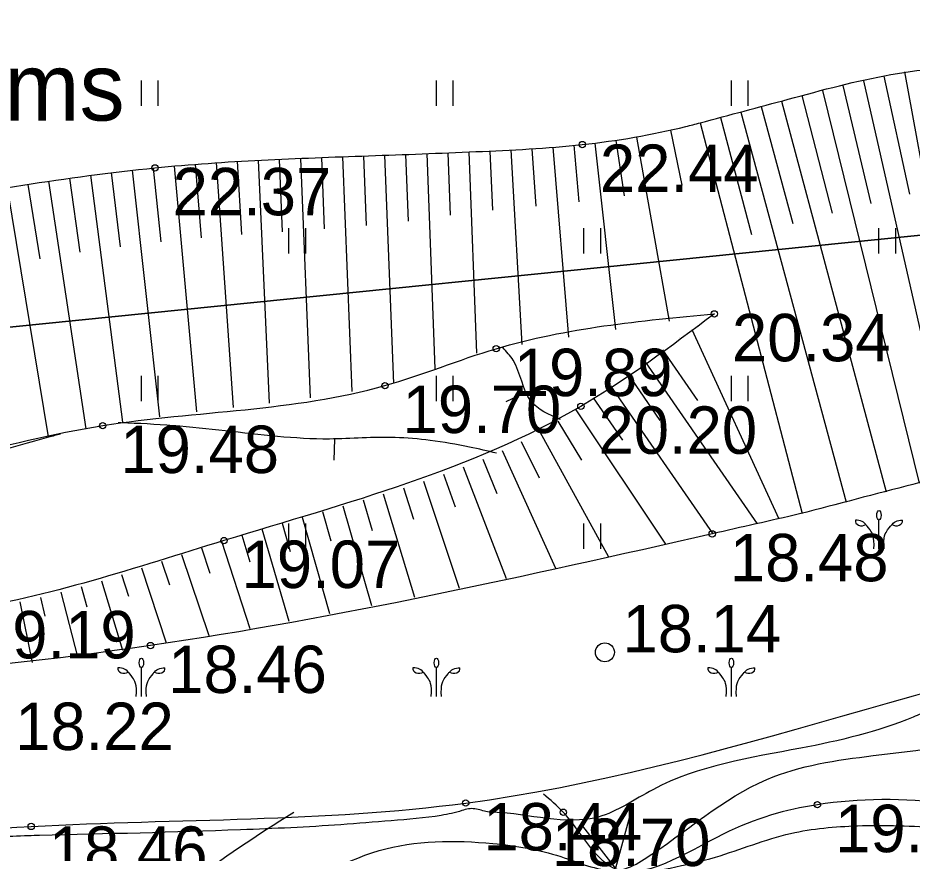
# Model space of a CAD drawing. Extents: x 521824 to 524158, y 294774 to 296228.
# Drawn here: x 522116.57 to 522137.79, y 296008.78 to 296028.59 of the extents above; entities that cross this region are included whole.
import ezdxf

# ---------------------------------------------------------------- set-up
doc = ezdxf.new("R2010")
doc.units = 0
for name, color, linetype in [('GL Papildpunkti', 7, 'Continuous'), ('GL Urbumi Krajumu aprekina plans', 7, 'Continuous'), ('GL4 Segkartas izplatības laukums', 7, 'Continuous'), ('GL7 Citi Izplatības laukumi', 7, 'Continuous'), ('HIDG_AATZ_####_TKST_#', 7, 'Continuous'), ('HIDG_ELEM_####_####_#', 7, 'Continuous'), ('HIDG_GRAV_####_####_#', 7, 'Continuous'), ('HIDT_ELEM_####_####_#', 7, 'Continuous'), ('RELJ_AATZ_####_TKST_#', 7, 'Continuous'), ('RELJ_ELEM_####_####_#', 7, 'Continuous'), ('RELJ_HORZ_PAMT_####_#', 7, 'Continuous'), ('RELJ_HORZ_RESN_####_#', 7, 'Continuous'), ('RELJ_NOGA_####_####_#', 7, 'Continuous'), ('RELJ_NOGL_####_####_#', 7, 'Continuous'), ('TERT_ELEM_####_####_#', 7, 'Continuous'), ('TERT_KONT_####_####_#', 7, 'Continuous')]:
    doc.layers.add(name, color=color, linetype=linetype)

msp = doc.modelspace()

# ---------------------------------------------------------------- linework, layer by layer
at = {"layer": 'GL Papildpunkti'}
msp.add_line((522134.666, 296015.654), (522134.666, 296015.654), dxfattribs=at)
at = {"layer": 'GL4 Segkartas izplatības laukums'}
msp.add_lwpolyline([(522035.409, 296019.72), (522041.36, 296024.307), (522231.747, 296043.148), (522236.101, 296038.183), (522198.651, 296029.427), (522189.713, 296025.592), (522167.466, 296021.53), (522139.559, 296023.596), (522113.856, 296021.004), (522086.791, 296018.275), (522076.123, 296020.164), (522036.859, 296015.29)], close=True, dxfattribs=at)
at = {"layer": 'GL7 Citi Izplatības laukumi'}
msp.add_lwpolyline([(522036.859, 296015.29), (522076.123, 296020.164), (522086.791, 296018.275), (522113.856, 296021.004), (522139.559, 296023.596), (522167.466, 296021.53), (522189.713, 296025.592), (522198.651, 296029.427), (522236.101, 296038.183), (522231.747, 296043.148), (522041.36, 296024.307), (522035.409, 296019.72), (522036.859, 296015.29)], dxfattribs=at)
at = {"layer": 'HIDG_ELEM_####_####_#'}
msp.add_circle((522130.498, 296013.544), 0.225, dxfattribs=at)
at = {"layer": 'HIDG_GRAV_####_####_#'}
for points in [[(522185.088, 296011.94), (522183.279, 296017.736), (522183.347, 296017.932), (522183.631, 296018.021), (522184.341, 296018.103), (522188.046, 296018.941), (522191.733, 296019.839), (522198.635, 296021.846), (522205.546, 296023.821), (522213.852, 296026.019), (522222.175, 296028.153), (522233.961, 296031.017), (522244.645, 296033.386), (522245.24, 296033.573), (522256.183, 296037.109), (522267.146, 296040.543), (522269.384, 296041.321), (522271.596, 296042.176), (522273.804, 296043.039), (522276.033, 296043.844), (522278.473, 296044.468), (522279.709, 296044.732), (522280.936, 296045.036), (522285.279, 296046.444), (522287.405, 296047.332), (522289.533, 296048.405), (522291.453, 296049.563), (522293.282, 296050.897), (522295.317, 296053.031), (522295.524, 296053.384), (522295.684, 296053.733), (522295.657, 296054.109), (522295.421, 296054.565), (522294.667, 296055.003), (522288.174, 296052.784), (522281.685, 296050.378), (522267.97, 296045.397), (522264.532, 296043.816), (522261.237, 296041.908), (522257.932, 296040.02), (522256.229, 296039.192), (522254.466, 296038.5), (522251.181, 296037.745), (522247.8, 296037.406), (522244.409, 296037.11), (522241.096, 296036.482), (522237.601, 296035.405), (522234.125, 296034.244), (522230.638, 296033.114), (522227.111, 296032.135), (522212.946, 296028.727), (522198.881, 296025.259), (522184.695, 296021.831), (522177.874, 296020.344), (522174.439, 296019.693), (522170.975, 296019.087), (522167.877, 296018.685), (522164.773, 296018.475), (522161.666, 296018.381), (522158.563, 296018.332), (522155.401, 296018.574), (522152.24, 296019.121), (522147.508, 296019.584), (522146.721, 296019.535), (522145.935, 296019.431), (522140.497, 296018.223), (522135.118, 296016.825)], [(522091.121, 296012.976), (522092.677, 296011.868), (522092.434, 296009), (522095.282, 296008.691), (522106.173, 296008.702), (522116.886, 296009.415), (522127.197, 296009.97), (522145.108, 296014.247), (522158.761, 296014.777), (522175.265, 296015.722), (522181.257, 296017.136), (522181.909, 296017.173), (522183.274, 296011.283)], [(522135.118, 296016.825), (522133.045, 296016.353), (522119.718, 296013.704), (522105.945, 296012.578), (522099.392, 296012.553), (522096.134, 296012.774), (522092.859, 296013.228), (522089.643, 296013.676), (522086.561, 296013.88), (522086.436, 296013.837), (522086.479, 296013.725), (522086.923, 296013.385), (522088.207, 296012.901), (522091.121, 296012.976)]]:
    msp.add_spline(points, degree=3, dxfattribs=at)
at = {"layer": 'HIDT_ELEM_####_####_#'}
msp.add_lwpolyline([(522131.081, 296009.64), (522130.753, 296008.427), (522129.978, 296009.419)], dxfattribs=at)
at = {"layer": 'RELJ_ELEM_####_####_#'}
for centre in [(522129.962, 296025.585), (522119.823, 296025.032), (522133.095, 296021.57), (522127.919, 296020.744), (522125.28, 296019.869), (522129.928, 296019.376), (522118.583, 296018.92), (522133.045, 296016.353), (522121.46, 296016.194), (522119.718, 296013.704), (522127.197, 296009.97), (522135.541, 296009.93), (522129.511, 296009.752), (522116.886, 296009.415)]:
    msp.add_circle(centre, 0.075, dxfattribs=at)
at = {"layer": 'RELJ_HORZ_PAMT_####_#'}
msp.add_line((522124.077, 296018.097), (522124.091, 296018.597), dxfattribs=at)
for points in [[(522127.923, 296018.266), (522127.289, 296018.412), (522126.354, 296018.567), (522125.518, 296018.638), (522123.963, 296018.602), (522121.492, 296018.796), (522120.257, 296018.916), (522119.022, 296018.982), (522118.95, 296018.983)], [(522117.582, 296018.72), (522117.297, 296018.644), (522111.943, 296017.13), (522110.977, 296016.893), (522106.356, 296015.854), (522104.932, 296015.502), (522104.229, 296015.292), (522103.534, 296015.045), (522102.914, 296014.555)], [(522148.922, 295987.907), (522148.552, 295987.672), (522148.13, 295987.547), (522142.145, 295984.715), (522140.627, 295984.14), (522138.684, 295984.539), (522138.079, 295984.82), (522136.131, 295985.03), (522135.49, 295984.543), (522137.464, 295983.3), (522138.906, 295981.587), (522137.92, 295981.159), (522136.668, 295979.841), (522134.454, 295979.765), (522132.917, 295981.68), (522132.347, 295981.94), (522130.67, 295983.065), (522129.163, 295984.385), (522127.535, 295986.166), (522125.611, 295988.145), (522124.556, 295989.313), (522123.674, 295991.099), (522122.931, 295991.88), (522120.148, 295992.607), (522113.348, 295989.576), (522112.896, 295989.445), (522112.055, 295989.829), (522111.032, 295990.862), (522110.41, 295992.733), (522110.011, 295994.047), (522109.634, 295994.629), (522107.294, 295996.519), (522107.125, 295997.948), (522109.054, 295999.781), (522111.627, 295999.833), (522112.509, 295999.607), (522113.225, 295999.56), (522116.018, 295998.918), (522117.525, 295998.295), (522117.804, 295999.078), (522117.857, 296000.377), (522117.21, 296003.104), (522115.45, 296003.973), (522113.854, 296004.668), (522112.181, 296005.288), (522110.957, 296005.073), (522109.538, 296004.776), (522107.962, 296005.969), (522108.089, 296007.122), (522109.448, 296007.712), (522113.238, 296007.845), (522113.411, 296007.152), (522113.904, 296006.876), (522116.143, 296006.873), (522119.594, 296006.195), (522119.864, 296006.152), (522119.969, 296006.174), (522125.143, 296008.842), (522127.842, 296009.01), (522129.451, 296008.699), (522130.726, 296008.377), (522130.898, 296008.393), (522131.43, 296008.639), (522134.341, 296010.531), (522136.866, 296011.095), (522140.038, 296011.621), (522143.287, 296012.722), (522147.223, 296013.232), (522147.912, 296013.352), (522151.159, 296013.727), (522152.637, 296013.188), (522160.473, 296010.584), (522163.167, 296012.474), (522166.885, 296013.245), (522174.018, 296014.184), (522179.448, 296015.31), (522180.074, 296015.597), (522181.317, 296015.467), (522181.799, 296014.868), (522182.175, 296012.697), (522181.883, 296011.954), (522177.242, 296010.373), (522176.264, 296009.891), (522175.768, 296009.558), (522172.684, 296008.401), (522168.721, 296007.952), (522167.696, 296007.902), (522160.834, 296005.775), (522159.869, 296005.009), (522158.414, 295999.127), (522158.015, 295997.98), (522157.507, 295997.03)], [(522147.001, 296013.879), (522145.334, 296014.111), (522144.908, 296014.079), (522138.003, 296012.088), (522137.814, 296012.008), (522135.146, 296011.271), (522131.635, 296010.287), (522130.341, 296009.639), (522127.864, 296009.75), (522127.714, 296009.761), (522127.564, 296009.8), (522127.264, 296009.832), (522127.105, 296009.79), (522126.615, 296009.677), (522125.425, 296009.552), (522124.235, 296009.457), (522121.853, 296009.334), (522117.084, 296009.201), (522116.821, 296009.194), (522115.322, 296009.109), (522113.823, 296009.021), (522110.825, 296008.845), (522106.552, 296008.587), (522106.42, 296008.498), (522105.24, 296008.381), (522103.71, 296008.042), (522102.575, 296008.01), (522101.436, 296008.101), (522100.295, 296008.227), (522099.156, 296008.295), (522097.506, 296008.302), (522096.685, 296008.185), (522096.274, 296008.062), (522096.069, 296007.981), (522095.864, 296007.884), (522092.757, 296008.408), (522089.948, 296009.718), (522091.502, 296010.619), (522091.012, 296011.544), (522089.457, 296012.256), (522087.875, 296012.556), (522086.266, 296013.266), (522086.078, 296014.194)], [(522130.954, 296008.24), (522128.926, 296008.108), (522127.716, 296008.248), (522123.738, 296007.29), (522121.959, 296005.338), (522121.944, 296003.928), (522122.714, 295999.204), (522124.004, 295991.435), (522130.77, 295984.842), (522127.803, 295990.112), (522126.128, 295993.422), (522124.4, 295999.215), (522124.493, 296001.199), (522126.09, 296003.608), (522129.608, 296005.116), (522132.019, 296005.975), (522134.362, 296006.392), (522137.738, 296006.204), (522139.007, 296005.59), (522139.73, 296004.801), (522141.575, 296002.154), (522142.412, 295999.12), (522143.166, 295997.09), (522143.706, 295994.402), (522143.487, 295992.929), (522142.876, 295992.139), (522141.258, 295991.019), (522138.807, 295989.773), (522136.922, 295989.246), (522136.841, 295987.45), (522138.111, 295985.568), (522140.372, 295985.997), (522142.138, 295986.94), (522144.299, 295988.638), (522146, 295989.398), (522147.282, 295990.33), (522148.261, 295991.479), (522148.075, 295993.971), (522146.206, 295998.656), (522146.114, 295999.007), (522144.307, 296003.96), (522141.59, 296008.511), (522138.465, 296009.376), (522136.489, 296009.43), (522134.906, 296009.248), (522133.123, 296008.688), (522130.954, 296008.24)]]:
    msp.add_spline(points, degree=3, dxfattribs=at)
at = {"layer": 'RELJ_HORZ_RESN_####_#'}
msp.add_line((522128.155, 296019.494), (522128.608, 296019.704), dxfattribs=at)
msp.add_spline([(522129.445, 296019.061), (522128.742, 296019.502), (522128.321, 296020.47), (522128.076, 296020.769)], degree=3, dxfattribs=at)
at = {"layer": 'RELJ_NOGA_####_####_#'}
for p, q in [((522137.119, 296027.207), (522137.725, 296024.406)), ((522137.609, 296027.307), (522139.316, 296017.916)), ((522136.144, 296026.985), (522136.811, 296024.189)), ((522136.631, 296027.099), (522138.75, 296017.767)), ((522135.658, 296026.867), (522137.952, 296017.555)), ((522134.69, 296026.617), (522137.17, 296017.348)), ((522135.174, 296026.744), (522135.889, 296023.956)), ((522133.725, 296026.356), (522136.226, 296017.102)), ((522134.207, 296026.487), (522134.958, 296023.709)), ((522133.242, 296026.227), (522133.977, 296023.449)), ((522132.055, 296025.927), (522132.327, 296024.619)), ((522132.23, 296025.968), (522132.23, 296025.967)), ((522132.715, 296026.089), (522132.715, 296026.088)), ((522132.758, 296026.1), (522135.177, 296016.839)), ((522131.251, 296025.763), (522132.023, 296021.399)), ((522128.768, 296025.487), (522128.862, 296024.12)), ((522129.266, 296025.524), (522129.633, 296021.018)), ((522129.765, 296025.567), (522129.883, 296024.227)), ((522130.262, 296025.617), (522130.752, 296021.196)), ((522130.758, 296025.682), (522130.956, 296024.368)), ((522123.772, 296025.274), (522123.84, 296023.586)), ((522124.272, 296025.294), (522124.494, 296019.726)), ((522124.772, 296025.314), (522124.837, 296023.664)), ((522125.271, 296025.333), (522125.482, 296019.915)), ((522125.771, 296025.352), (522125.831, 296023.768)), ((522126.27, 296025.371), (522126.466, 296020.266)), ((522126.77, 296025.391), (522126.827, 296023.913)), ((522127.27, 296025.41), (522127.453, 296020.636)), ((522127.769, 296025.431), (522127.835, 296024.028)), ((522128.269, 296025.456), (522128.53, 296020.841)), ((522120.279, 296025.075), (522120.811, 296019.244)), ((522120.777, 296025.118), (522120.918, 296023.372)), ((522121.275, 296025.156), (522121.676, 296019.348)), ((522121.774, 296025.187), (522121.876, 296023.451)), ((522122.274, 296025.212), (522122.529, 296019.451)), ((522122.773, 296025.233), (522122.844, 296023.516)), ((522123.273, 296025.253), (522123.505, 296019.577)), ((522118.291, 296024.856), (522119.049, 296018.999)), ((522118.787, 296024.918), (522118.994, 296023.162)), ((522119.284, 296024.975), (522119.927, 296019.13)), ((522119.781, 296025.028), (522119.96, 296023.276)), ((522116.806, 296024.641), (522117.092, 296022.876)), ((522117.3, 296024.718), (522118.182, 296018.845)), ((522117.795, 296024.79), (522118.04, 296023.03)), ((522116.313, 296024.56), (522117.29, 296018.655)), ((522133.095, 296021.57), (522133.096, 296021.569)), ((522132.684, 296021.285), (522132.684, 296021.285)), ((522132.559, 296021.199), (522134.626, 296016.708)), ((522132.273, 296021.001), (522132.274, 296021)), ((522131.862, 296020.716), (522132.694, 296019.514)), ((522131.451, 296020.431), (522134.111, 296016.591)), ((522131.04, 296020.146), (522131.803, 296019.044)), ((522130.629, 296019.862), (522133.058, 296016.356)), ((522130.218, 296019.577), (522130.912, 296018.575)), ((522129.806, 296019.293), (522131.936, 296016.106)), ((522129.385, 296019.024), (522129.947, 296018.104)), ((522128.952, 296018.774), (522130.587, 296015.811)), ((522128.509, 296018.542), (522128.942, 296017.682)), ((522128.058, 296018.327), (522129.324, 296015.54)), ((522127.6, 296018.127), (522127.938, 296017.313)), ((522127.136, 296017.941), (522128.153, 296015.295)), ((522126.667, 296017.767), (522126.948, 296016.991)), ((522125.719, 296017.448), (522125.955, 296016.701)), ((522126.194, 296017.603), (522127.038, 296015.066)), ((522125.241, 296017.301), (522125.983, 296014.854)), ((522124.282, 296017.02), (522124.958, 296014.653)), ((522124.762, 296017.158), (522124.973, 296016.436)), ((522123.801, 296016.883), (522123.998, 296016.185)), ((522122.839, 296016.61), (522123.031, 296015.938)), ((522123.319, 296016.747), (522123.966, 296014.463)), ((522122.359, 296016.47), (522123.001, 296014.282)), ((522121.403, 296016.176), (522122.07, 296014.112)), ((522121.88, 296016.326), (522122.076, 296015.687)), ((522120.928, 296016.02), (522121.126, 296015.422)), ((522120.453, 296015.862), (522121.097, 296013.94)), ((522119.505, 296015.546), (522120.092, 296013.767)), ((522119.979, 296015.703), (522120.164, 296015.148)), ((522119.029, 296015.392), (522119.193, 296014.878)), ((522118.072, 296015.101), (522118.207, 296014.625)), ((522118.552, 296015.242), (522119.056, 296013.597)), ((522117.59, 296014.968), (522117.986, 296013.44)), ((522116.617, 296014.739), (522116.907, 296013.301)), ((522117.105, 296014.847), (522117.21, 296014.404))]:
    msp.add_line(p, q, dxfattribs=at)
for points in [[(522132.758, 296026.1), (522134.849, 296026.66), (522137.285, 296027.243), (522139.747, 296027.483), (522145.259, 296027.276), (522150.774, 296026.897), (522158.158, 296026.289), (522160.459, 296025.86), (522162.75, 296025.2), (522165.037, 296024.612), (522166.182, 296024.44), (522167.328, 296024.401), (522170.1, 296024.723), (522172.873, 296025.349), (522175.647, 296026.055), (522178.421, 296026.617), (522179.59, 296026.771), (522183.138, 296027.094), (522185.508, 296027.326), (522187.854, 296027.695), (522190.491, 296028.549), (522193.016, 296029.772), (522195.533, 296031.018), (522198.152, 296031.94), (522201.063, 296032.575), (522203.991, 296033.147), (522206.918, 296033.728), (522209.824, 296034.39), (522218.555, 296036.665), (522230.654, 296039.297), (522234.292, 296040.122), (522234.798, 296040.428), (522235.211, 296040.939), (522235.598, 296041.446), (522236.024, 296041.741), (522236.393, 296041.619), (522236.766, 296041.232), (522237.159, 296040.835), (522237.592, 296040.682), (522240.148, 296041.069), (522242.728, 296041.565), (522245.324, 296042.053), (522247.926, 296042.418), (522249.052, 296042.513), (522252.447, 296042.661), (522254.709, 296042.778), (522256.954, 296043.028), (522258.567, 296043.588), (522260.064, 296044.512), (522261.55, 296045.468), (522263.132, 296046.129), (522264.319, 296046.311), (522265.535, 296046.383), (522266.747, 296046.475), (522267.925, 296046.72), (522275.703, 296049.333), (522280.583, 296051.148), (522284.165, 296052.343), (522285.948, 296052.965), (522286.827, 296053.314), (522287.693, 296053.701), (522289.993, 296055.157), (522292.172, 296056.808), (522293.116, 296057.277), (522293.916, 296057.603)], [(522083.469, 296022.122), (522089.253, 296022.325), (522093.331, 296022.766), (522097.412, 296023.172), (522099.877, 296023.239), (522102.348, 296023.189), (522104.819, 296023.145), (522107.283, 296023.23), (522110.427, 296023.591), (522113.558, 296024.098), (522116.686, 296024.621), (522119.823, 296025.032), (522122.353, 296025.216), (522124.893, 296025.318), (522127.433, 296025.416), (522129.962, 296025.585), (522132.417, 296026.013), (522132.758, 296026.1)], [(522133.095, 296021.57), (522129.928, 296019.376), (522121.46, 296016.194), (522115.182, 296014.525), (522102.155, 296014.541), (522093.594, 296014.106), (522087.735, 296015.07), (522084.084, 296015.49)]]:
    msp.add_spline(points, degree=3, dxfattribs=at)
at = {"layer": 'RELJ_NOGL_####_####_#'}
msp.add_spline([(522082.859, 296016.286), (522088.904, 296017.088), (522094.629, 296016.304), (522101.572, 296017.052), (522111.587, 296017.416), (522118.583, 296018.92), (522125.28, 296019.869), (522127.919, 296020.744), (522133.095, 296021.57)], degree=3, dxfattribs=at)
at = {"layer": 'TERT_ELEM_####_####_#'}
for p, q in [((522119.5, 296026.5), (522119.5, 296027.1)), ((522119.9, 296026.5), (522119.9, 296027.1)), ((522126.5, 296026.5), (522126.5, 296027.1)), ((522126.9, 296026.5), (522126.9, 296027.1)), ((522133.5, 296026.5), (522133.5, 296027.1)), ((522133.9, 296026.5), (522133.9, 296027.1)), ((522123, 296023), (522123, 296023.6)), ((522123.4, 296023), (522123.4, 296023.6)), ((522130, 296023), (522130, 296023.6)), ((522130.4, 296023), (522130.4, 296023.6)), ((522137, 296023), (522137, 296023.6)), ((522137.4, 296023), (522137.4, 296023.6)), ((522119.5, 296019.5), (522119.5, 296020.1)), ((522119.9, 296019.5), (522119.9, 296020.1)), ((522126.5, 296019.5), (522126.5, 296020.1)), ((522126.9, 296019.5), (522126.9, 296020.1)), ((522133.5, 296019.5), (522133.5, 296020.1)), ((522133.9, 296019.5), (522133.9, 296020.1)), ((522123, 296016), (522123, 296016.6)), ((522123.4, 296016), (522123.4, 296016.6)), ((522130, 296016), (522130, 296016.6)), ((522130.4, 296016), (522130.4, 296016.6)), ((522137, 296016), (522137, 296016.681)), ((522119.5, 296012.5), (522119.5, 296013.181)), ((522126.5, 296012.5), (522126.5, 296013.181)), ((522133.5, 296012.5), (522133.5, 296013.181))]:
    msp.add_line(p, q, dxfattribs=at)
for centre in [(522137, 296016.795), (522119.5, 296013.295), (522126.5, 296013.295), (522133.5, 296013.295)]:
    msp.add_ellipse(centre, major_axis=(0, 0.114), ratio=0.447069, dxfattribs=at)
for centre, major_axis, start_param, end_param in [((522136.586, 296016.658), (-0.147, 0), 6.117242, 8.627806), ((522137.414, 296016.658), (0.147, 0), 3.938565, 6.449128), ((522119.086, 296013.158), (-0.147, 0), 6.117242, 8.627806), ((522119.914, 296013.158), (0.147, 0), 3.938565, 6.449128), ((522126.086, 296013.158), (-0.147, 0), 6.117242, 8.627806), ((522126.914, 296013.158), (0.147, 0), 3.938565, 6.449128), ((522133.086, 296013.158), (-0.147, 0), 6.117242, 8.627806), ((522133.914, 296013.158), (0.147, 0), 3.938565, 6.449128)]:
    msp.add_ellipse(centre, major_axis=major_axis, ratio=0.769466, start_param=start_param, end_param=end_param, dxfattribs=at)
for points in [[(522136.689, 296016.577), (522136.651, 296016.617), (522136.584, 296016.672), (522136.445, 296016.68), (522136.441, 296016.676)], [(522136.879, 296016), (522136.902, 296016.288), (522136.786, 296016.465), (522136.696, 296016.568), (522136.689, 296016.577)], [(522137.121, 296016), (522137.098, 296016.288), (522137.214, 296016.465), (522137.304, 296016.568), (522137.311, 296016.577)], [(522137.311, 296016.577), (522137.349, 296016.617), (522137.417, 296016.672), (522137.555, 296016.68), (522137.559, 296016.676)], [(522119.189, 296013.077), (522119.151, 296013.117), (522119.084, 296013.172), (522118.945, 296013.18), (522118.941, 296013.176)], [(522119.811, 296013.077), (522119.849, 296013.117), (522119.917, 296013.172), (522120.055, 296013.18), (522120.059, 296013.176)], [(522126.189, 296013.077), (522126.151, 296013.117), (522126.084, 296013.172), (522125.945, 296013.18), (522125.941, 296013.176)], [(522126.811, 296013.077), (522126.849, 296013.117), (522126.917, 296013.172), (522127.055, 296013.18), (522127.059, 296013.176)], [(522133.189, 296013.077), (522133.151, 296013.117), (522133.084, 296013.172), (522132.945, 296013.18), (522132.941, 296013.176)], [(522133.811, 296013.077), (522133.849, 296013.117), (522133.917, 296013.172), (522134.055, 296013.18), (522134.059, 296013.176)], [(522119.379, 296012.5), (522119.402, 296012.788), (522119.286, 296012.965), (522119.196, 296013.068), (522119.189, 296013.077)], [(522119.621, 296012.5), (522119.598, 296012.788), (522119.714, 296012.965), (522119.804, 296013.068), (522119.811, 296013.077)], [(522126.379, 296012.5), (522126.402, 296012.788), (522126.286, 296012.965), (522126.196, 296013.068), (522126.189, 296013.077)], [(522126.621, 296012.5), (522126.598, 296012.788), (522126.714, 296012.965), (522126.804, 296013.068), (522126.811, 296013.077)], [(522133.379, 296012.5), (522133.402, 296012.788), (522133.286, 296012.965), (522133.196, 296013.068), (522133.189, 296013.077)], [(522133.621, 296012.5), (522133.598, 296012.788), (522133.714, 296012.965), (522133.804, 296013.068), (522133.811, 296013.077)]]:
    msp.add_open_spline(points, degree=3, dxfattribs=at)
at = {"layer": 'TERT_KONT_####_####_#'}
for points in [[(522134.519, 295979.051), (522139.078, 295981.23), (522132.414, 295985.381), (522133.52, 295990.091), (522131.45, 295990.023), (522129.751, 295988.764), (522124.962, 296001.419), (522138.78, 296005.301), (522142.991, 295993.457), (522135.964, 295988.618), (522138.684, 295984.789), (522145.552, 295988.59), (522148.374, 295989.991), (522146.268, 295998.843), (522141.465, 296009.08), (522135.541, 296009.93), (522133.305, 296009.232), (522130.703, 296008.427), (522129.511, 296009.752), (522129.04, 296010.18)], [(522123.118, 296009.743), (522119.804, 296006.255), (522121.099, 296004.054), (522123.458, 295993.002), (522123.878, 295989.299)]]:
    msp.add_spline(points, degree=3, dxfattribs=at)

# ---------------------------------------------------------------- texts
at = {"layer": 'GL Urbumi Krajumu aprekina plans'}
msp.add_text('Augsnes biezums', height=1.6, dxfattribs=at).set_placement((522102.215, 296026.154))
at = {"layer": 'HIDG_AATZ_####_TKST_#'}
for s, p in [(' 18.14', (522130.498, 296013.544)), (' 18.22', (522116.087, 296011.227))]:
    msp.add_text(s, height=1.125, dxfattribs=at).set_placement(p)
at = {"layer": 'RELJ_AATZ_####_TKST_#'}
for s, p in [(' 22.44', (522129.962, 296024.46)), (' 22.37', (522119.823, 296023.907)), (' 20.34', (522133.095, 296020.445)), (' 19.89', (522127.919, 296019.619)), (' 19.70', (522125.28, 296018.744)), (' 20.20', (522129.928, 296018.251)), (' 19.48', (522118.583, 296017.795)), (' 18.48', (522133.045, 296015.228)), (' 19.07', (522121.46, 296015.069)), (' 19.19', (522115.182, 296013.4)), (' 18.46', (522119.718, 296012.579)), (' 18.44', (522127.197, 296008.845)), (' 19.20', (522135.541, 296008.805)), (' 18.70', (522128.819, 296008.477)), (' 18.46', (522116.886, 296008.29))]:
    msp.add_text(s, height=1.125, dxfattribs=at).set_placement(p)

doc.saveas('drawing.dxf')
